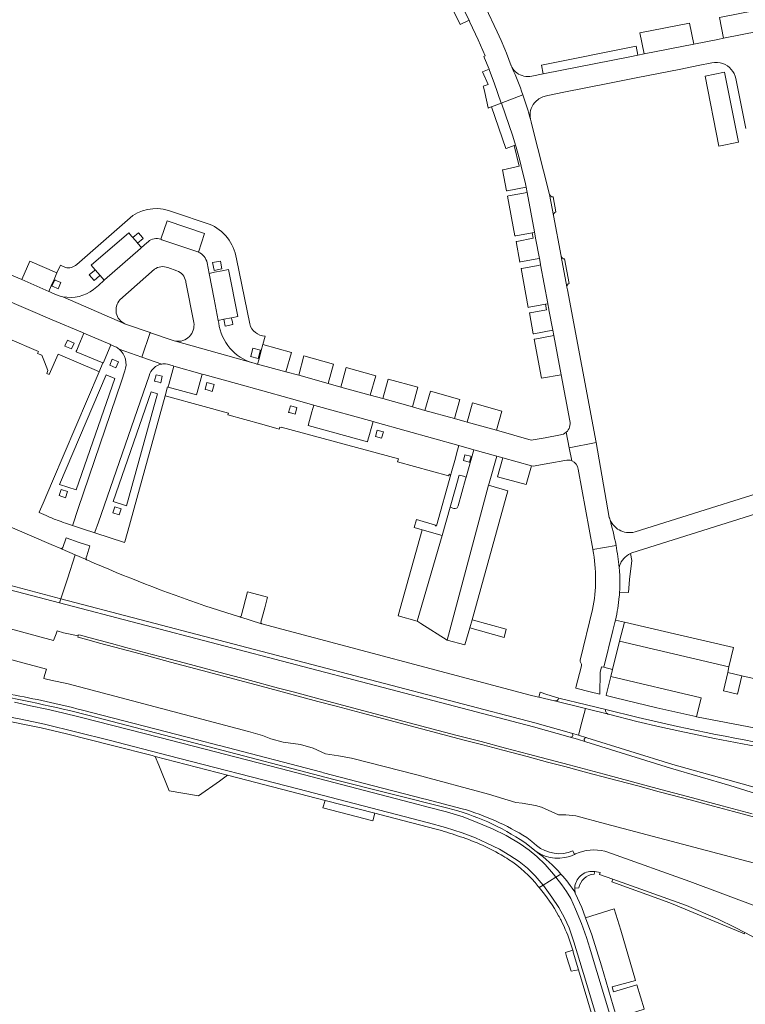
# Model space of a CAD drawing. Header units: metres. Extents: x 166325 to 190320, y 381923 to 404576.
# Tile 1033 of 1056: x 183173 to 183355, y 385128 to 385375. Entities that reach past the tile are written whole.
import ezdxf

# ---------------------------------------------------------------- set-up
doc = ezdxf.new("R2010")
doc.units = ezdxf.units.M
for name, color, linetype, lineweight in [('B-WE-VH-VERHARDING_ASFALT-GV', 8, 'Continuous', 18), ('B-WE-VH-VERHARDING_BETON-GV', 8, 'Continuous', 18), ('B-WE-VH-VERHARDING_BETONSTRAATSTEEN-GV', 8, 'Continuous', 18), ('B-WE-VH-VERHARDING_GESLOTEN-GV', 8, 'Continuous', 18), ('B-WE-VH-VERHARDING_HALFVERHARDING-GV', 8, 'Continuous', 18)]:
    doc.layers.add(name, color=color, linetype=linetype, lineweight=lineweight)

msp = doc.modelspace()

# ---------------------------------------------------------------- linework, layer by layer
at = {"layer": 'B-WE-VH-VERHARDING_ASFALT-GV', "flags": 128}
for points in [[(183186.665, 385240.726), (183183.44, 385242.119), (183183.288, 385242.185), (183183.078, 385242.275), (183180.632, 385243.329), (183156.93, 385253.47), (183144.576, 385258.797), (183144.455, 385258.85), (183140.273, 385260.666), (183140.08, 385260.75), (183139.878, 385260.835), (183135.551, 385262.66), (183128.64, 385265.63), (183120.09, 385269.62), (183116.01, 385271.65), (183111.96, 385273.817), (183109.063, 385275.367), (183107.505, 385276.294)], [(183170.101, 385233.184), (183170.584, 385233.045), (183174.262, 385231.988), (183183.062, 385229.683), (183184.708, 385234.727), (183186.665, 385240.726)], [(183186.665, 385240.726), (183184.708, 385234.727), (183183.062, 385229.683)], [(183189.62, 385239.449), (183189.541, 385239.483), (183189.281, 385239.595), (183186.665, 385240.726)], [(183183.062, 385229.683), (183301.83, 385198.58), (183311.007, 385196.03), (183312.787, 385195.502), (183313.658, 385198.763), (183314.566, 385202.166), (183306.752, 385204.097), (183302.839, 385205.05), (183302.444, 385205.146), (183300.713, 385205.568), (183233.404, 385223.45), (183233.123, 385223.536), (183228.137, 385225.06), (183227.976, 385225.109), (183227.88, 385225.14), (183219.175, 385227.962)], [(183414.352, 385185.37), (183394.92, 385187.27), (183391.782, 385187.616), (183384.108, 385188.542), (183376.448, 385189.582), (183369.346, 385190.649), (183362.26, 385191.813), (183355.645, 385192.99), (183346.898, 385194.688), (183338.175, 385196.502), (183333.212, 385197.59), (183327.437, 385198.943), (183320.317, 385200.745), (183314.566, 385202.166), (183313.658, 385198.763), (183312.787, 385195.502), (183314.901, 385194.875), (183336.41, 385188.17), (183353.771, 385183.323), (183356.461, 385182.527)]]:
    msp.add_lwpolyline(points, dxfattribs=at)
at = {"layer": 'B-WE-VH-VERHARDING_ASFALT-GV'}
msp.add_lwpolyline([(183219.175, 385227.962, -0.0225066), (183189.62, 385239.449)], format="xyb", dxfattribs=at)
at = {"layer": 'B-WE-VH-VERHARDING_BETON-GV'}
for points in [[(183316.511, 385161.349, 0.4247253), (183311.852, 385157.174)], [(183312.904, 385157.197, -0.3581268), (183316.689, 385160.647)]]:
    msp.add_lwpolyline(points, format="xyb", dxfattribs=at)
at = {"layer": 'B-WE-VH-VERHARDING_BETON-GV', "flags": 128}
for points in [[(183316.689, 385160.647), (183316.846, 385161.295), (183316.511, 385161.349)], [(183311.852, 385157.174), (183312.904, 385157.197)]]:
    msp.add_lwpolyline(points, dxfattribs=at)
at = {"layer": 'B-WE-VH-VERHARDING_BETONSTRAATSTEEN-GV', "flags": 128}
for points in [[(183269.485, 385407.094), (183269.618, 385406.822), (183271.513, 385402.958), (183277.746, 385390.245), (183279.421, 385386.828), (183285.355, 385374.726), (183285.57, 385374.287), (183287.672, 385369.809), (183289.364, 385365.811), (183289.069, 385365.689), (183289.261, 385365.225), (183290.411, 385362.447), (183290.526, 385362.168), (183291.661, 385359.054), (183293.438, 385353.986), (183298.852, 385356.065)], [(183295.931, 385363.347), (183294.745, 385366.507), (183294.357, 385367.476), (183293.412, 385369.663), (183292.42, 385371.829), (183289.516, 385378.01), (183274.949, 385407.663)], [(183367.153, 385373.777), (183366.604, 385373.669), (183349.126, 385370.212), (183347.73, 385369.936), (183341.721, 385368.748), (183329.269, 385366.285), (183327.698, 385365.974), (183325.648, 385365.569), (183303.932, 385361.274)], [(183296.112, 385362.977), (183296.169, 385362.818)], [(183296.169, 385362.818), (183296.112, 385362.977)], [(183304.167, 385355.64), (183305, 385355.845), (183305.546, 385355.979), (183309.107, 385356.685), (183320.177, 385358.88), (183327.237, 385360.28), (183338.466, 385362.506), (183342.803, 385363.366)], [(183342.803, 385363.366), (183346.228, 385364.045)], [(183303.932, 385361.274), (183301.138, 385360.722)], [(183352.218, 385360.11), (183354.731, 385347.63)], [(183298.852, 385356.065), (183293.438, 385353.986), (183293.464, 385353.912), (183296.343, 385345.663), (183297.031, 385343.441), (183297.18, 385342.959), (183297.848, 385340.535), (183298.403, 385338.257), (183298.443, 385338.093), (183299.438, 385334.123), (183299.668, 385332.893), (183299.91, 385331.592), (183299.916, 385331.562), (183301.758, 385321.678), (183301.774, 385321.59), (183302.038, 385320.177), (183302.05, 385320.111), (183302.997, 385315.032), (183303.262, 385313.609), (183303.303, 385313.387), (183305.102, 385303.742), (183305.119, 385303.65), (183305.374, 385302.285), (183305.397, 385302.159), (183306.351, 385297.038), (183306.6, 385295.703), (183306.602, 385295.694), (183308.43, 385285.885)], [(183317.193, 385268.853), (183310.049, 385307.158), (183309.896, 385307.818), (183309.877, 385307.919), (183308.463, 385315.505), (183308.447, 385315.591), (183306.556, 385325.78), (183305.55, 385331.061), (183305.545, 385331.089), (183301.101, 385348.561), (183300.909, 385349.311), (183300.742, 385349.943)], [(183305.55, 385331.061), (183306.556, 385325.78)], [(183307.126, 385326.678), (183306.413, 385330.498)], [(183201.117, 385325.812), (183187.055, 385313.501)], [(183220.25, 385323.637), (183211.28, 385326.608)], [(183180.95, 385306.355), (183180.164, 385306.701), (183180.059, 385306.747), (183173.303, 385309.719), (183170.253, 385311.002), (183163.228, 385313.982), (183160.16, 385315.295), (183153.138, 385318.272), (183150.051, 385319.573), (183143.064, 385322.587)], [(183208.138, 385319.819), (183209.699, 385324.474), (183219.114, 385321.317), (183217.537, 385316.615)], [(183217.537, 385316.615), (183219.114, 385321.317), (183209.699, 385324.474), (183208.138, 385319.819)], [(183191.288, 385307.237), (183192.477, 385308.281), (183193.919, 385309.547), (183192.888, 385310.747), (183192.782, 385310.656), (183191.433, 385309.497), (183190.211, 385310.919), (183191.474, 385312.005), (183191.666, 385312.17), (183190.65, 385313.353), (183200.087, 385321.46), (183200.784, 385320.648), (183201.103, 385320.276), (183202.503, 385321.479), (183203.57, 385320.237), (183203.725, 385320.056), (183202.325, 385318.854), (183203.269, 385317.755), (183204.656, 385318.973)], [(183217.397, 385316.673), (183208.398, 385319.729), (183208.138, 385319.819)], [(183208.138, 385319.819), (183208.398, 385319.729)], [(183208.398, 385319.729), (183217.397, 385316.673)], [(183204.945, 385319.227), (183204.656, 385318.973), (183203.269, 385317.755), (183203.004, 385317.523), (183194.056, 385309.667), (183193.919, 385309.547)], [(183204.656, 385318.973), (183204.945, 385319.227)], [(183140.315, 385316.991), (183147.458, 385313.941), (183148.202, 385313.623), (183163.754, 385306.982), (183164.229, 385306.779), (183168.287, 385305.046), (183180.874, 385299.671), (183188.48, 385296.423), (183188.824, 385296.276), (183195.327, 385293.499), (183195.63, 385293.37)], [(183230.392, 385298.616), (183227.051, 385314.963)], [(183308.463, 385315.505), (183309.877, 385307.919)], [(183310.43, 385308.733), (183309.324, 385314.953)], [(183184.226, 385312.735), (183182.954, 385313.344), (183182.828, 385313.042), (183182.111, 385311.413), (183181.366, 385309.718), (183180.683, 385308.165), (183180.059, 385306.747), (183180.164, 385306.701)], [(183209.897, 385312.732), (183212.169, 385311.94)], [(183220.248, 385311.29), (183219.742, 385313.923)], [(183219.742, 385313.923), (183220.248, 385311.29), (183221.58, 385311.552), (183223.531, 385311.937), (183225.116, 385312.249), (183227.44, 385300.461), (183225.855, 385300.148), (183225.952, 385299.658), (183226.051, 385299.154), (183226.189, 385298.453), (183226.151, 385298.446), (183224.238, 385298.069), (183223.98, 385299.378), (183223.904, 385299.764), (183222.514, 385299.49)], [(183197.88, 385304.659), (183206.529, 385312.302)], [(183222.641, 385298.829), (183222.514, 385299.49), (183221.492, 385304.812), (183220.248, 385311.29)], [(183192.477, 385308.281), (183191.288, 385307.237)], [(183193.919, 385309.547), (183192.477, 385308.281)], [(183214.411, 385309.063), (183216.39, 385298.958)], [(183169.74, 385294.999), (183177.474, 385291.71), (183177.267, 385291.224), (183178.284, 385290.806), (183178.953, 385289.119), (183179.836, 385286.894), (183179.559, 385286.214), (183180.18, 385285.939), (183182.415, 385291.041), (183192.018, 385286.894), (183192.639, 385286.626), (183193.578, 385288.848), (183186.887, 385291.648), (183186.955, 385291.81), (183187.051, 385292.039), (183187.584, 385293.313), (183188.824, 385296.276), (183188.48, 385296.423), (183180.874, 385299.671), (183168.287, 385305.046)], [(183180.164, 385306.701), (183180.95, 385306.355)], [(183197.684, 385292.28), (183203.351, 385290.306), (183205.493, 385296.425), (183199.243, 385298.586), (183199.134, 385298.633), (183183.584, 385305.427)], [(183183.584, 385305.427), (183199.134, 385298.633)], [(183222.514, 385299.49), (183222.641, 385298.829)], [(183210.729, 385294.615), (183205.545, 385296.407), (183205.493, 385296.425), (183203.351, 385290.306), (183208.374, 385288.556)], [(183231.165, 385288.832), (183231.483, 385288.743), (183231.986, 385288.601), (183232.225, 385288.538), (183232.393, 385288.494), (183232.764, 385289.897), (183233.307, 385291.95), (183233.702, 385293.443), (183234.259, 385295.547)], [(183196.803, 385292.869), (183195.63, 385293.37), (183193.769, 385288.922), (183193.714, 385288.791), (183193.578, 385288.848), (183192.639, 385286.626)], [(183195.63, 385293.37), (183196.803, 385292.869)], [(183232.393, 385288.494), (183232.225, 385288.538), (183231.986, 385288.601), (183231.483, 385288.743), (183231.165, 385288.832), (183211.771, 385294.296)], [(183211.771, 385294.296), (183231.165, 385288.832)], [(183208.374, 385288.556), (183203.351, 385290.306), (183197.684, 385292.28)], [(183205.167, 385285.59), (183192.473, 385248.913), (183191.609, 385246.416), (183191.559, 385246.273), (183199.06, 385243.811), (183199.097, 385243.947), (183200.254, 385248.136), (183201.426, 385252.378), (183209.219, 385280.596), (183209.819, 385282.817), (183209.963, 385282.777), (183210.131, 385283.388), (183211.41, 385288.034)], [(183209.306, 385288.621), (183209.81, 385288.48), (183211.242, 385288.081), (183211.41, 385288.034), (183218.514, 385286.052), (183218.902, 385285.944), (183227.117, 385283.652), (183240.31, 385279.972), (183246.447, 385278.26), (183246.682, 385278.194), (183261.299, 385274.116), (183261.864, 385273.958), (183269.612, 385271.796), (183282.822, 385268.111), (183286.549, 385267.072), (183292.326, 385265.46), (183293.814, 385265.045), (183301.004, 385263.039), (183301.429, 385262.92), (183305.599, 385263.669), (183309.396, 385264.357)], [(183209.81, 385288.48), (183209.306, 385288.621)], [(183211.41, 385288.034), (183211.242, 385288.081), (183209.81, 385288.48)], [(183308.251, 385270.764), (183304.43, 385270.054), (183300.924, 385269.428), (183292.272, 385271.977), (183284.868, 385273.998), (183281.695, 385274.871), (183274.319, 385276.936), (183271.158, 385277.811), (183263.772, 385279.895), (183260.601, 385280.743), (183253.236, 385282.761), (183250.06, 385283.648), (183242.683, 385285.737), (183239.477, 385286.619), (183232.393, 385288.494)], [(183192.639, 385286.626), (183180.966, 385259.165), (183178.615, 385253.635), (183177.671, 385251.415), (183177.627, 385251.312), (183179.43, 385250.553)], [(183199.1, 385286.82), (183198.289, 385284.246), (183187.435, 385252.352), (183186.04, 385248.252), (183185.989, 385248.101), (183188.774, 385247.187), (183191.559, 385246.273)], [(183187.435, 385252.352), (183198.289, 385284.246), (183199.1, 385286.82)], [(183191.609, 385246.416), (183192.473, 385248.913), (183205.167, 385285.59)], [(183308.43, 385285.885), (183308.441, 385285.826), (183310.59, 385274.302)], [(183310.484, 385267.507), (183309.727, 385271.451)], [(183309.727, 385271.451), (183310.484, 385267.507), (183317.193, 385268.853)], [(183320.519, 385250.022), (183320.506, 385250.066), (183317.193, 385268.853), (183310.484, 385267.507), (183311.128, 385264.296)], [(183281.536, 385252.36), (183280.638, 385252.629), (183278.622, 385245.6), (183272.374, 385224.071), (183272.559, 385224.018), (183273.32, 385223.53), (183279.898, 385219.315), (183290.279, 385258.145), (183290.432, 385258.67), (183292.326, 385265.46)], [(183292.326, 385265.46), (183286.549, 385267.072), (183284.648, 385260.225), (183284.506, 385259.715), (183282.637, 385252.981)], [(183311.128, 385264.296), (183310.484, 385267.507)], [(183312.682, 385262.178), (183316.369, 385242.169), (183316.395, 385242.031), (183322.194, 385243.063)], [(183372.165, 385260.722), (183326.977, 385246.471)], [(183326.185, 385241.185), (183373.669, 385256.138)], [(183184.201, 385248.688), (183185.989, 385248.101), (183186.04, 385248.252), (183187.435, 385252.352)], [(183191.559, 385246.273), (183191.609, 385246.416)], [(183184.374, 385244.973), (183183.576, 385242.534)], [(183190.351, 385242.937), (183187.684, 385243.847), (183184.374, 385244.973)], [(183183.078, 385242.275), (183183.288, 385242.185), (183183.44, 385242.119), (183186.665, 385240.726), (183189.281, 385239.595), (183189.541, 385239.483)], [(183189.396, 385239.953), (183189.402, 385239.972), (183189.419, 385240.026), (183189.552, 385240.442), (183190.351, 385242.937)], [(183322.194, 385243.063), (183316.395, 385242.031)], [(183325.362, 385231.251), (183325.566, 385234.51), (183326.148, 385239.336), (183325.816, 385241.037)], [(183229.884, 385231.451), (183228.225, 385225.382)], [(183233.21, 385223.862), (183234.173, 385227.458), (183234.872, 385230.068), (183230.18, 385231.367), (183229.884, 385231.451)], [(183323.093, 385231.393), (183325.362, 385231.251)], [(183183.062, 385229.683), (183182.735, 385228.683), (183301.509, 385197.59), (183310.706, 385195.015)], [(183311.007, 385196.03), (183301.83, 385198.58), (183183.062, 385229.683)], [(183322.998, 385230.243), (183323, 385230.269)], [(183316.332, 385226.995), (183313.228, 385214.343), (183313.227, 385213.993), (183313.524, 385213.316), (183313.543, 385212.927), (183312.148, 385207.44), (183312.122, 385207.337), (183312.103, 385207.282)], [(183227.88, 385225.14), (183227.976, 385225.109), (183228.137, 385225.06), (183233.123, 385223.536), (183233.404, 385223.45)], [(183323.098, 385219.087), (183324.284, 385223.85), (183322.052, 385224.369)], [(183312.103, 385207.282), (183315.7, 385206.41), (183318.159, 385205.814), (183318.159, 385205.831), (183318.25, 385211.22), (183318.595, 385212.655), (183319.106, 385212.543), (183321.38, 385221.767)], [(183321.38, 385221.767), (183319.106, 385212.543), (183321.33, 385211.989), (183323.098, 385219.087)], [(183323.098, 385219.087), (183321.33, 385211.989), (183320.88, 385210.185), (183343.54, 385204.872), (183342.32, 385200.124), (183357.248, 385197.224), (183368.175, 385195.381), (183376.611, 385194.085), (183387.033, 385192.703), (183396.535, 385191.609), (183410.117, 385190.335), (183410.633, 385190.284), (183412.636, 385190.282), (183413.853, 385190.418), (183414.539, 385190.579), (183415.21, 385190.92), (183416.901, 385192.013), (183417.759, 385192.903), (183418.853, 385193.842), (183419.589, 385194.283), (183420.47, 385194.562), (183422.948, 385194.813), (183427.134, 385194.98), (183429.613, 385194.987)], [(183364.788, 385207.837), (183353.727, 385210.411), (183352.63, 385205.802), (183349.096, 385206.643), (183350.216, 385211.228), (183350.172, 385211.238), (183350.494, 385212.627), (183323.098, 385219.087)], [(183307.883, 385204.769), (183304.885, 385205.705), (183303.191, 385206.314), (183302.839, 385205.05), (183306.752, 385204.097)], [(183167.261, 385200.637), (183173.055, 385199.504), (183178.996, 385198.261), (183195.192, 385194.239), (183209.943, 385190.419), (183242.426, 385182.029), (183275.201, 385173.529), (183279.478, 385172.359), (183283.664, 385171.025), (183286.972, 385169.745), (183289.842, 385168.466), (183292.968, 385166.967), (183295.619, 385165.376), (183297.94, 385163.804), (183299.987, 385162.141), (183301.925, 385160.258), (183303.965, 385157.916), (183307.15, 385159.914), (183306.543, 385160.693), (183304.41, 385163.058), (183302.316, 385165.087), (183300.429, 385166.638), (183298.178, 385168.264), (183294.65, 385170.367), (183291.268, 385171.993), (183287.411, 385173.639), (183283.92, 385174.991), (183279.697, 385176.271), (183275.438, 385177.404), (183271.051, 385178.537), (183238.057, 385187.11), (183207.841, 385194.916), (183187.898, 385200.052), (183183.529, 385201.113), (183179.544, 385201.99), (183175.432, 385202.886), (183171.428, 385203.745)], [(183171.428, 385203.745), (183175.432, 385202.886), (183179.544, 385201.99), (183183.529, 385201.113), (183187.898, 385200.052), (183207.841, 385194.916), (183238.057, 385187.11), (183271.051, 385178.537), (183275.438, 385177.404), (183279.697, 385176.271), (183283.92, 385174.991), (183287.411, 385173.639), (183291.268, 385171.993), (183294.65, 385170.367), (183298.178, 385168.264), (183300.429, 385166.638), (183302.316, 385165.087), (183304.41, 385163.058), (183306.543, 385160.693), (183307.15, 385159.914)], [(183306.752, 385204.097), (183314.566, 385202.166), (183320.317, 385200.745)], [(183319.622, 385201.973), (183314.82, 385203.117), (183307.883, 385204.769)], [(183140.622, 385202.789), (183141.594, 385202.752), (183149.105, 385202.1), (183149.753, 385202.037), (183167.608, 385199.46), (183167.72, 385199.444), (183178.179, 385197.34), (183184.491, 385195.833), (183195.986, 385192.943), (183205.973, 385190.368), (183206.696, 385190.18), (183224.865, 385185.47), (183229.716, 385184.212), (183249.292, 385179.165), (183261.751, 385175.954), (183264.923, 385175.136), (183277.14, 385171.932)], [(183217.302, 385194.312), (183188.169, 385201.859)], [(183337.638, 385197.699), (183327.708, 385199.971), (183319.622, 385201.973)], [(183302.715, 385157.552), (183302.95, 385157.28), (183303.965, 385157.916), (183301.925, 385160.258), (183299.987, 385162.141), (183297.94, 385163.804), (183295.619, 385165.376), (183292.968, 385166.967), (183289.842, 385168.466), (183286.972, 385169.745), (183283.664, 385171.025), (183279.478, 385172.359), (183275.201, 385173.529), (183242.426, 385182.029), (183209.943, 385190.419), (183195.192, 385194.239), (183178.996, 385198.261), (183173.055, 385199.504), (183167.261, 385200.637)], [(183190.15, 385200.47), (183218.362, 385193.122), (183251.511, 385184.395)], [(183218.362, 385193.122), (183190.15, 385200.47)], [(183320.317, 385200.745), (183327.437, 385198.943), (183333.212, 385197.59), (183338.175, 385196.502), (183346.898, 385194.688), (183355.645, 385192.99), (183362.26, 385191.813), (183369.346, 385190.649), (183376.448, 385189.582), (183376.625, 385189.837), (183376.703, 385190.15), (183376.671, 385190.412), (183376.543, 385190.649), (183375.901, 385190.742)], [(183283.633, 385177.064), (183274.431, 385179.458), (183274.056, 385179.555), (183261.43, 385182.839), (183248.882, 385186.102), (183248.507, 385186.199), (183222.805, 385192.881), (183222.43, 385192.979), (183217.302, 385194.312)], [(183310.706, 385195.015), (183312.513, 385194.476), (183314.6, 385193.853)], [(183312.787, 385195.502), (183311.007, 385196.03)], [(183314.901, 385194.875), (183312.787, 385195.502)], [(183314.6, 385193.853), (183335.85, 385187.27), (183350.708, 385182.862), (183357.414, 385180.758), (183364.051, 385178.446), (183369.114, 385176.593)], [(183428.088, 385167.513), (183405.39, 385170.42), (183391.045, 385172.51), (183389.394, 385172.699), (183387.813, 385173.211), (183377.96, 385177.633), (183376.497, 385178.096), (183375.007, 385178.463), (183356.461, 385182.527), (183353.771, 385183.323), (183336.41, 385188.17), (183314.901, 385194.875)], [(183280.026, 385177.211), (183251.511, 385184.395), (183218.362, 385193.122)], [(183251.511, 385184.395), (183280.026, 385177.211)], [(183302.301, 385167.846), (183301.124, 385168.854), (183299.825, 385169.83)], [(183299.325, 385168.592), (183302.193, 385166.322)], [(183302.193, 385166.322), (183299.325, 385168.592)], [(183311.781, 385165.599), (183311.405, 385166.502)], [(183312.051, 385165.735), (183311.781, 385165.599)], [(183340.731, 385158.836), (183321.061, 385165.858), (183319.421, 385166.385)], [(183307.15, 385159.914), (183303.965, 385157.916), (183304.027, 385157.845), (183306.093, 385154.902), (183307.848, 385152.288), (183309.31, 385149.729), (183310.48, 385147.17), (183311.65, 385143.679), (183314.593, 385133.808), (183318.285, 385121.561)], [(183307.15, 385159.914), (183308.399, 385160.698)], [(183308.399, 385160.698), (183307.15, 385159.914), (183308.637, 385158.004), (183309.826, 385156.35), (183310.873, 385154.527), (183312.049, 385151.865), (183313.548, 385148.258), (183314.802, 385144.82), (183315.616, 385142.093), (183316.534, 385139.03), (183319.287, 385129.93), (183322.118, 385120.456)], [(183322.118, 385120.456), (183319.287, 385129.93), (183316.534, 385139.03), (183315.616, 385142.093), (183314.802, 385144.82), (183313.548, 385148.258), (183312.049, 385151.865), (183310.873, 385154.527), (183309.826, 385156.35), (183308.637, 385158.004), (183307.15, 385159.914)], [(183316.511, 385161.349), (183316.846, 385161.295), (183318.203, 385161.075), (183318.04, 385160.583), (183321.391, 385159.381), (183339.829, 385152.768), (183347.634, 385149.434), (183352.032, 385147.269), (183354.446, 385146.013), (183359.662, 385143.3)], [(183318.285, 385121.561), (183314.593, 385133.808), (183311.65, 385143.679), (183310.48, 385147.17), (183309.31, 385149.729), (183307.848, 385152.288), (183306.093, 385154.902), (183304.027, 385157.845), (183303.965, 385157.916), (183302.95, 385157.28)], [(183357.192, 385152.649), (183340.731, 385158.836)], [(183314.557, 385149.751), (183313.631, 385152.279), (183311.99, 385155.918)], [(183350.92, 385037.913), (183348.961, 385041.68), (183347.311, 385045.466), (183346.548, 385047.175), (183344.129, 385052.589), (183341.724, 385060.385), (183338.451, 385071.408), (183334.995, 385082.811), (183331.869, 385093.201), (183331.504, 385094.414), (183327.833, 385107.001), (183327.266, 385108.912), (183324.861, 385117.008), (183322.429, 385124.666), (183321.476, 385127.663), (183318.58, 385137.646), (183316.146, 385145.41), (183314.557, 385149.751)], [(183308.656, 385148.618), (183309.165, 385147.544)], [(183311.353, 385141.577), (183309.512, 385140.986)], [(183309.893, 385139.756), (183310.928, 385136.313), (183312.788, 385136.703)], [(183312.788, 385136.703), (183311.474, 385141.138)], [(183311.474, 385141.138), (183312.788, 385136.703), (183317.443, 385120.996), (183320.917, 385109.271), (183325.501, 385093.804), (183331.924, 385072.128), (183332.241, 385071.058), (183332.704, 385069.496), (183341.067, 385041.882)]]:
    msp.add_lwpolyline(points, dxfattribs=at)
for points in [[(183285.355, 385374.726), (183279.421, 385386.828), (183277.241, 385385.761), (183283.156, 385373.67)], [(183366.604, 385373.669), (183365.566, 385378.884), (183348.086, 385375.47), (183349.126, 385370.212)], [(183341.721, 385368.748), (183340.601, 385374.001), (183328.185, 385371.574), (183329.269, 385366.285)], [(183303.932, 385361.274), (183325.648, 385365.569), (183327.698, 385365.974), (183327.25, 385368.241), (183303.492, 385363.498)], [(183290.986, 385353.044), (183293.438, 385353.986), (183291.661, 385359.054), (183290.526, 385362.168), (183290.411, 385362.447), (183288.719, 385361.826), (183288.739, 385361.782), (183290.143, 385358.671), (183288.924, 385358.219), (183288.968, 385358.027), (183289.294, 385356.6), (183290.17, 385352.767), (183290.178, 385352.734), (183290.723, 385352.944), (183290.904, 385353.013)], [(183352.906, 385344.183), (183349.378, 385361.746), (183344.498, 385360.717), (183347.995, 385343.165)], [(183293.438, 385353.986), (183290.986, 385353.044), (183290.991, 385353.03), (183294.595, 385342.557), (183294.69, 385342.591), (183296.706, 385343.323), (183297.031, 385343.441), (183296.343, 385345.663), (183293.464, 385353.912)], [(183297.031, 385343.441), (183296.706, 385343.323), (183297.963, 385338.158), (183293.879, 385337.236), (183293.783, 385337.215), (183293.783, 385337.214), (183294.76, 385331.977), (183294.947, 385332.012), (183299.668, 385332.893), (183299.438, 385334.123), (183298.443, 385338.093), (183298.403, 385338.257), (183297.848, 385340.535), (183297.18, 385342.959)], [(183296.869, 385320.674), (183297.076, 385320.713), (183301.208, 385321.484), (183301.774, 385321.59), (183301.758, 385321.678), (183299.916, 385331.562), (183299.91, 385331.592), (183295.212, 385330.716), (183295.003, 385330.677)], [(183193.919, 385309.547), (183194.056, 385309.667), (183203.004, 385317.523), (183203.269, 385317.755), (183202.325, 385318.854), (183202.198, 385319.002), (183201.103, 385320.276), (183200.784, 385320.648), (183200.087, 385321.46), (183190.65, 385313.353), (183191.666, 385312.17), (183192.888, 385310.747)], [(183302.997, 385315.032), (183302.05, 385320.111), (183302.038, 385320.177), (183301.774, 385321.59), (183301.208, 385321.484), (183301.47, 385320.071), (183297.347, 385319.302), (183297.133, 385319.262), (183298.093, 385314.116), (183298.299, 385314.155), (183302.421, 385314.924)], [(183182.111, 385311.413), (183175.321, 385314.3), (183173.303, 385309.719), (183180.059, 385306.747), (183180.683, 385308.165), (183181.366, 385309.718)], [(183223.439, 385312.407), (183221.488, 385312.023), (183221.47, 385312.112), (183221.103, 385313.973), (183223.054, 385314.357)], [(183305.119, 385303.65), (183305.102, 385303.742), (183303.303, 385313.387), (183302.726, 385313.279), (183298.604, 385312.51), (183298.4, 385312.472), (183300.217, 385302.735), (183300.417, 385302.772), (183304.527, 385303.539)], [(183225.855, 385300.148), (183227.44, 385300.461), (183225.116, 385312.249), (183223.531, 385311.937), (183221.58, 385311.552), (183220.248, 385311.29), (183221.492, 385304.812), (183222.514, 385299.49), (183223.904, 385299.764)], [(183181.636, 385309.599), (183183.049, 385308.977), (183182.366, 385307.424), (183180.96, 385308.043), (183180.849, 385308.091), (183181.532, 385309.644)], [(183305.119, 385303.65), (183304.527, 385303.539), (183304.779, 385302.174), (183300.658, 385301.405), (183300.472, 385301.37), (183301.451, 385296.124), (183301.584, 385296.149), (183306.351, 385297.038), (183305.397, 385302.159), (183305.374, 385302.285)], [(183193.578, 385288.848), (183193.714, 385288.791), (183193.769, 385288.922), (183195.63, 385293.37), (183195.327, 385293.499), (183188.824, 385296.276), (183187.584, 385293.313), (183187.051, 385292.039), (183186.955, 385291.81), (183186.887, 385291.648)], [(183308.43, 385285.885), (183306.602, 385295.694), (183301.82, 385294.808), (183301.819, 385294.811), (183301.7, 385294.789), (183303.532, 385284.971), (183303.553, 385284.975)], [(183186.387, 385293.824), (183185.746, 385292.322), (183184.101, 385293.019), (183184.09, 385293.023), (183184.189, 385293.255), (183184.733, 385294.53)], [(183239.477, 385286.619), (183240.854, 385291.433), (183233.702, 385293.443), (183233.307, 385291.95), (183232.764, 385289.897), (183232.393, 385288.494)], [(183232.525, 385289.96), (183230.637, 385290.46), (183230.665, 385290.564), (183231.163, 385292.448), (183231.18, 385292.513), (183233.068, 385292.013), (183233.039, 385291.903), (183232.685, 385290.564)], [(183242.683, 385285.737), (183250.06, 385283.648), (183251.414, 385288.543), (183244.001, 385290.603)], [(183196.875, 385287.606), (183195.339, 385288.257), (183195.97, 385289.734), (183197.504, 385289.08)], [(183209.963, 385282.777), (183217.073, 385280.819), (183217.234, 385281.403), (183218.514, 385286.052), (183211.41, 385288.034), (183210.131, 385283.388)], [(183253.236, 385282.761), (183260.601, 385280.743), (183261.996, 385285.628), (183254.56, 385287.69)], [(183194.428, 385285.843), (183196.566, 385284.913), (183186.92, 385257.038), (183182.756, 385258.383)], [(183208.194, 385284.273), (183208.091, 385283.864), (183208.046, 385283.875), (183207.619, 385283.983), (183206.538, 385284.255), (183206.568, 385284.375), (183206.941, 385285.875), (183208.499, 385285.482)], [(183218.514, 385286.052), (183217.234, 385281.403), (183217.073, 385280.819), (183209.963, 385282.777), (183209.819, 385282.817), (183209.219, 385280.596), (183210.111, 385280.347), (183218.03, 385278.139), (183225.052, 385276.251), (183224.94, 385275.85), (183233.464, 385273.465), (183237.82, 385272.246), (183237.966, 385272.757), (183238.275, 385272.676), (183238.28, 385272.693), (183267.659, 385264.793), (183267.444, 385264.024), (183280.191, 385260.515), (183280.486, 385260.954), (183280.813, 385260.876), (183280.911, 385261.229), (183281.934, 385264.914), (183282.342, 385266.383), (183282.822, 385268.111), (183269.612, 385271.796), (183261.864, 385273.958), (183261.299, 385274.116), (183260.83, 385272.413), (183260.399, 385270.848), (183260.017, 385269.461), (183259.898, 385269.028), (183245.032, 385273.121), (183245.983, 385276.575), (183246.447, 385278.26), (183240.31, 385279.972), (183227.117, 385283.652), (183218.902, 385285.944)], [(183219.215, 385282.195), (183219.697, 385283.942), (183221.286, 385283.497), (183221.491, 385283.439), (183221.004, 385281.703), (183219.716, 385282.058)], [(183263.772, 385279.895), (183271.158, 385277.811), (183272.495, 385282.73), (183265.092, 385284.755)], [(183207.327, 385281.108), (183206.407, 385277.79), (183199.53, 385252.986), (183196.199, 385254.062), (183205.716, 385281.559)], [(183274.319, 385276.936), (183281.695, 385274.871), (183283.05, 385279.691), (183275.708, 385281.775)], [(183242.213, 385277.57), (183241.768, 385275.981), (183240.361, 385276.369), (183240.161, 385276.424), (183240.624, 385278.077), (183242.229, 385277.627)], [(183261.299, 385274.116), (183246.682, 385278.194), (183246.447, 385278.26), (183245.983, 385276.575), (183245.032, 385273.121), (183259.898, 385269.028), (183260.017, 385269.461), (183260.399, 385270.848), (183260.83, 385272.413)], [(183284.868, 385273.998), (183292.272, 385271.977), (183293.621, 385276.769), (183286.204, 385278.853)], [(183263.828, 385271.573), (183263.898, 385271.553), (183263.463, 385270.003), (183263.453, 385270.006), (183261.946, 385270.421), (183262.382, 385271.978)], [(183280.813, 385260.876), (183277.224, 385247.952), (183276.915, 385248.015), (183276.964, 385248.184), (183272.165, 385249.56), (183271.62, 385247.606), (183273.651, 385247.025), (183278.622, 385245.6), (183280.638, 385252.629), (183280.815, 385253.267), (183282.633, 385259.801), (183282.745, 385260.204), (183282.883, 385260.699), (183283.946, 385260.413), (183284.648, 385260.225), (183286.549, 385267.072), (183282.822, 385268.111), (183282.342, 385266.383), (183281.934, 385264.914), (183280.911, 385261.229)], [(183285.743, 385265.43), (183285.894, 385265.388), (183285.493, 385263.933), (183285.391, 385263.961), (183283.941, 385264.361), (183284.35, 385265.821)], [(183299.689, 385258.327), (183301.004, 385263.039), (183293.814, 385265.045), (183292.487, 385260.29)], [(183285.532, 385222.378), (183286.12, 385224.451), (183295.118, 385256.8), (183290.279, 385258.145), (183279.898, 385219.315), (183284.334, 385218.122)], [(183183.145, 385257.076), (183184.708, 385256.555), (183184.238, 385255.043), (183182.658, 385255.581)], [(183196.6, 385252.778), (183198.163, 385252.257), (183197.693, 385250.745), (183196.113, 385251.283)], [(183278.622, 385245.6), (183273.651, 385247.025), (183268.723, 385229.343), (183268.135, 385227.275), (183267.618, 385225.423), (183272.374, 385224.071)], [(183183.062, 385229.683), (183174.262, 385231.988), (183170.584, 385233.045), (183170.274, 385231.945), (183182.735, 385228.683)], [(183286.12, 385224.451), (183285.532, 385222.378), (183294.148, 385220.013), (183294.694, 385222.091)], [(183350.494, 385212.627), (183351.624, 385217.492), (183336.819, 385220.937), (183324.284, 385223.85), (183323.098, 385219.087)], [(183350.216, 385211.228), (183349.096, 385206.643), (183352.63, 385205.802), (183353.727, 385210.411)], [(183320.88, 385210.185), (183320.217, 385207.523), (183319.716, 385205.511), (183319.699, 385205.441), (183322.065, 385204.868), (183332.43, 385202.349), (183342.205, 385200.146), (183342.32, 385200.124), (183343.54, 385204.872)], [(183222.815, 385184.006), (183224.865, 385185.47), (183206.696, 385190.18), (183207.618, 385187.944), (183210.252, 385181.558), (183217.591, 385180.277)], [(183261.249, 385174.047), (183261.751, 385175.954), (183249.292, 385179.165), (183248.759, 385177.284)], [(183354.446, 385146.013), (183352.032, 385147.269), (183347.634, 385149.434), (183339.829, 385152.768), (183321.391, 385159.381), (183321.17, 385158.769), (183334.778, 385153.785), (183336.118, 385153.294), (183354.405, 385145.69)], [(183327.111, 385134.023), (183323.359, 385146.578), (183321.737, 385151.945), (183314.557, 385149.751), (183316.146, 385145.41), (183318.58, 385137.646), (183321.476, 385127.663), (183322.429, 385124.666), (183329.26, 385126.831), (183329.242, 385126.891), (183327.447, 385132.896), (183321.588, 385131.197), (183321.234, 385132.375)]]:
    msp.add_lwpolyline(points, close=True, dxfattribs=at)
at = {"layer": 'B-WE-VH-VERHARDING_BETONSTRAATSTEEN-GV'}
for points in [[(183295.995, 385363.207, -0.0118167), (183295.931, 385363.347)], [(183296.112, 385362.977, -0.0205226), (183295.995, 385363.207)], [(183299.105, 385360.716, -0.2155093), (183296.112, 385362.977)], [(183296.169, 385362.818, -0.0213292), (183298.852, 385356.065)], [(183298.852, 385356.065, 0.0213292), (183296.169, 385362.818)], [(183346.228, 385364.045, -0.138113), (183348.95, 385363.879)], [(183348.95, 385363.879, -0.2654547), (183352.218, 385360.11)], [(183301.138, 385360.722, -0.1131338), (183299.105, 385360.716)], [(183300.742, 385349.943, 0.0186585), (183298.852, 385356.065)], [(183298.852, 385356.065, -0.0186585), (183300.742, 385349.943)], [(183301.789, 385354.057, -0.1438625), (183304.167, 385355.64)], [(183300.742, 385349.943, -0.2246883), (183301.789, 385354.057)], [(183306.413, 385330.498, -0.4143149), (183305.55, 385331.061)], [(183211.28, 385326.608, 0.2536582), (183201.117, 385325.812)], [(183306.556, 385325.78, -0.3902921), (183307.126, 385326.678)], [(183227.051, 385314.963, 0.2678461), (183220.25, 385323.637)], [(183208.138, 385319.819, 0.2850142), (183204.945, 385319.227)], [(183204.945, 385319.227, -0.2850142), (183208.138, 385319.819)], [(183217.537, 385316.615, 0.0121933), (183217.397, 385316.673)], [(183217.397, 385316.673, -0.0121933), (183217.537, 385316.615)], [(183219.742, 385313.923, 0.2395414), (183217.537, 385316.615)], [(183217.537, 385316.615, -0.2395414), (183219.742, 385313.923)], [(183309.324, 385314.953, -0.3970747), (183308.463, 385315.505)], [(183187.055, 385313.501, -0.2333242), (183184.226, 385312.735)], [(183206.529, 385312.302, -0.2559362), (183209.897, 385312.732)], [(183212.169, 385311.94, -0.2576816), (183214.37, 385309.321)], [(183214.37, 385309.321, -0.0189027), (183214.411, 385309.063)], [(183309.877, 385307.919, -0.3707927), (183310.43, 385308.733)], [(183183.584, 385305.427, -0.0729352), (183180.95, 385306.355)], [(183180.95, 385306.355, 0.0729352), (183183.584, 385305.427)], [(183191.288, 385307.237, -0.2152263), (183183.584, 385305.427)], [(183183.584, 385305.427, 0.2152263), (183191.288, 385307.237)], [(183199.134, 385298.633, -0.5068193), (183197.88, 385304.659)], [(183216.39, 385298.958, -0.5151379), (183211.771, 385294.296)], [(183231.165, 385288.832, -0.2964755), (183222.641, 385298.829)], [(183222.641, 385298.829, 0.2964755), (183231.165, 385288.832)], [(183234.259, 385295.547, -0.3290318), (183230.392, 385298.616)], [(183196.803, 385292.869, -0.0557448), (183197.684, 385292.28)], [(183197.684, 385292.28, 0.0557448), (183196.803, 385292.869)], [(183211.771, 385294.296, -0.0682091), (183210.729, 385294.615)], [(183197.684, 385292.28, -0.3197442), (183199.1, 385286.82)], [(183199.1, 385286.82, 0.3197442), (183197.684, 385292.28)], [(183205.167, 385285.59, -0.2888346), (183208.374, 385288.556)], [(183208.374, 385288.556, 0.2888346), (183205.167, 385285.59)], [(183208.374, 385288.556, -0.0568896), (183209.306, 385288.621)], [(183209.306, 385288.621, 0.0568896), (183208.374, 385288.556)], [(183310.59, 385274.302, -0.2831287), (183309.727, 385271.451)], [(183309.727, 385271.451, -0.1456455), (183308.251, 385270.764)], [(183309.396, 385264.357, -0.1783886), (183311.128, 385264.296)], [(183311.128, 385264.296, -0.2826213), (183312.682, 385262.178)], [(183282.637, 385252.981, -0.4296921), (183281.536, 385252.36)], [(183179.43, 385250.553, 0.0167657), (183182.115, 385249.422)], [(183182.115, 385249.422, 0.0125918), (183184.201, 385248.688)], [(183322.194, 385243.063, 0.0267713), (183320.519, 385250.022)], [(183320.801, 385249.293, -0.0383177), (183320.519, 385250.022)], [(183320.519, 385250.022, -0.0267713), (183322.194, 385243.063)], [(183321.378, 385248.348, -0.0523609), (183320.801, 385249.293)], [(183321.547, 385248.139, -0.0156973), (183321.378, 385248.348)], [(183324.783, 385246.338, -0.1814489), (183321.547, 385248.139)], [(183326.977, 385246.471, -0.1052871), (183324.783, 385246.338)], [(183183.576, 385242.534, -0.2597844), (183183.078, 385242.275)], [(183316.395, 385242.031, -0.0952738), (183316.332, 385226.995)], [(183322.972, 385237.564, 0.0207026), (183322.194, 385243.063)], [(183322.194, 385243.063, -0.0207026), (183322.972, 385237.564)], [(183325.816, 385241.037, 0.2120136), (183323.089, 385237.99)], [(183323.089, 385237.99, -0.2120136), (183325.816, 385241.037)], [(183325.816, 385241.037, -0.0214848), (183326.185, 385241.185)], [(183189.391, 385239.753, -0.1049351), (183189.396, 385239.953)], [(183189.415, 385239.667, -0.0431573), (183189.391, 385239.753)], [(183189.541, 385239.483, -0.1168682), (183189.415, 385239.667)], [(183323.089, 385237.99, 0.0252096), (183322.972, 385237.564)], [(183322.972, 385237.564, -0.0252096), (183323.089, 385237.99)], [(183322.972, 385237.564, -0.0068416), (183323.076, 385236.404)], [(183323.076, 385236.404, 0.0068416), (183322.972, 385237.564)], [(183323.076, 385236.404, -0.0352162), (183323.093, 385231.393)], [(183323.093, 385231.393, 0.0352162), (183323.076, 385236.404)], [(183323, 385230.269, 0.0061854), (183323.093, 385231.393)], [(183322.052, 385224.369, 0.0319676), (183322.998, 385230.243)], [(183228.225, 385225.382, -0.1817695), (183227.88, 385225.14)], [(183233.404, 385223.45, -0.3064524), (183233.21, 385223.862)], [(183322.052, 385224.369, -0.0146215), (183321.38, 385221.767)], [(183321.38, 385221.767, 0.0146215), (183322.052, 385224.369)], [(183163.911, 385206.111, -0.0158873), (183190.15, 385200.47)], [(183190.15, 385200.47, 0.0158873), (183163.911, 385206.111)], [(183188.169, 385201.859, 0.0164482), (183170.548, 385205.735)], [(183306.752, 385204.097, 0.4086807), (183307.883, 385204.769)], [(183307.883, 385204.769, -0.4086807), (183306.752, 385204.097)], [(183319.622, 385201.973, 0.4278284), (183320.317, 385200.745)], [(183320.317, 385200.745, -0.4278284), (183319.622, 385201.973)], [(183375.901, 385190.742, -0.0182679), (183337.638, 385197.699)], [(183310.706, 385195.015, 0.9844367), (183311.007, 385196.03)], [(183311.007, 385196.03, -0.9844367), (183310.706, 385195.015)], [(183314.901, 385194.875, 0.9874999), (183314.6, 385193.853)], [(183314.6, 385193.853, -0.9874999), (183314.901, 385194.875)], [(183280.026, 385177.211, -0.0865988), (183299.325, 385168.592)], [(183299.325, 385168.592, 0.0865988), (183280.026, 385177.211)], [(183299.825, 385169.83, 0.0701691), (183283.633, 385177.064)], [(183277.14, 385171.932, -0.0271636), (183282.481, 385170.285)], [(183282.481, 385170.285, -0.0542324), (183293.378, 385165.508)], [(183311.405, 385166.502, -0.282303), (183302.301, 385167.846)], [(183319.421, 385166.385, 0.1758445), (183312.051, 385165.735)], [(183293.378, 385165.508, -0.0101861), (183295.268, 385164.371)], [(183295.268, 385164.371, -0.0821485), (183302.715, 385157.552)], [(183302.193, 385166.322, 0.2698237), (183311.781, 385165.599)], [(183308.399, 385160.698, 0.0554511), (183302.193, 385166.322)], [(183311.781, 385165.599, -0.2698237), (183302.193, 385166.322)], [(183302.193, 385166.322, -0.0554511), (183308.399, 385160.698)], [(183308.399, 385160.698, -0.039541), (183311.99, 385155.918)], [(183311.99, 385155.918, 0.039541), (183308.399, 385160.698)], [(183311.852, 385157.174, -0.4247253), (183316.511, 385161.349)], [(183302.95, 385157.28, -0.0518938), (183307.816, 385150.234)], [(183311.99, 385155.918, -0.073239), (183311.852, 385157.174)], [(183307.816, 385150.234, -0.0057755), (183308.182, 385149.552)], [(183308.182, 385149.552, -0.0059725), (183308.656, 385148.618)], [(183309.165, 385147.544, -0.0385812), (183311.353, 385141.577)], [(183309.512, 385140.986, -0.0056524), (183309.893, 385139.756)], [(183311.474, 385141.138, 0.0027006), (183311.353, 385141.577)], [(183311.353, 385141.577, -0.0027006), (183311.474, 385141.138)]]:
    msp.add_lwpolyline(points, format="xyb", dxfattribs=at)
at = {"layer": 'B-WE-VH-VERHARDING_GESLOTEN-GV', "flags": 128}
msp.add_lwpolyline([(183356.317, 385175.787), (183348.781, 385177.793), (183340.095, 385180.117), (183333.415, 385181.905), (183319.191, 385185.69), (183310.438, 385188.048), (183303.431, 385189.911), (183300.23, 385190.749), (183300.221, 385190.751), (183294.519, 385192.244), (183288.426, 385193.88), (183282.061, 385195.508), (183257.431, 385202.029), (183248.947, 385204.294), (183241.637, 385206.258), (183237.626, 385207.324), (183229.675, 385209.447), (183223.003, 385211.201), (183214.309, 385213.534), (183208.192, 385215.128), (183204.361, 385216.165), (183199.351, 385217.503), (183195.805, 385218.464), (183190.074, 385219.991), (183188.001, 385220.537), (183187.413, 385220.638), (183187.397, 385220.413), (183187.371, 385220.042), (183189.604, 385219.454), (183192.793, 385218.573), (183198.163, 385217.138), (183204.508, 385215.443), (183210.575, 385213.849), (183218.48, 385211.725), (183223.859, 385210.332), (183234.567, 385207.429), (183247.491, 385203.988), (183252.056, 385202.763), (183258.308, 385201.11), (183268.121, 385198.524), (183278.763, 385195.672), (183284.17, 385194.287), (183285.791, 385193.872), (183288.8, 385193.07), (183293.843, 385191.761), (183299.944, 385190.133), (183305.038, 385188.774), (183309.352, 385187.632), (183315.142, 385186.088), (183320.185, 385184.746), (183327.625, 385182.786), (183333.046, 385181.334), (183341.127, 385179.177), (183346.582, 385177.709), (183351.668, 385176.349), (183360.345, 385174.033)], dxfattribs=at)
at = {"layer": 'B-WE-VH-VERHARDING_HALFVERHARDING-GV', "flags": 128}
for points in [[(183360.345, 385174.033), (183351.668, 385176.349), (183346.582, 385177.709), (183341.127, 385179.177), (183333.046, 385181.334), (183327.625, 385182.786), (183320.185, 385184.746), (183315.142, 385186.088), (183309.352, 385187.632), (183305.038, 385188.774), (183299.944, 385190.133), (183293.843, 385191.761), (183288.8, 385193.07), (183285.791, 385193.872), (183284.17, 385194.287), (183278.763, 385195.672), (183268.121, 385198.524), (183258.308, 385201.11), (183252.056, 385202.763), (183247.491, 385203.988), (183234.567, 385207.429), (183223.859, 385210.332), (183218.48, 385211.725), (183210.575, 385213.849), (183204.508, 385215.443), (183198.163, 385217.138), (183192.793, 385218.573), (183189.604, 385219.454), (183187.371, 385220.042), (183187.397, 385220.413), (183183.705, 385221.174), (183182.137, 385221.67), (183181.924, 385220.923), (183181.266, 385219.216), (183152.189, 385227.058)], [(183136.178, 385223.661), (183179.471, 385212.059), (183179.007, 385210.435), (183178.806, 385209.732), (183179.446, 385209.58), (183180.529, 385209.322), (183184.935, 385208.412), (183230.067, 385196.439), (183233.569, 385195.386), (183235.658, 385194.58), (183238.783, 385193.737), (183243.105, 385193.134), (183246.325, 385192.221), (183249.42, 385190.818), (183252.637, 385190.338), (183255.934, 385189.724), (183272.294, 385185.548), (183290.221, 385180.746), (183297.1, 385178.602), (183298.669, 385178.429), (183302.024, 385177.868), (183303.56, 385177.476), (183307.795, 385175.554), (183309.626, 385175.519), (183312.108, 385175.272), (183319.541, 385173.238), (183364.15, 385161.535)]]:
    msp.add_lwpolyline(points, dxfattribs=at)

doc.saveas('drawing.dxf')
